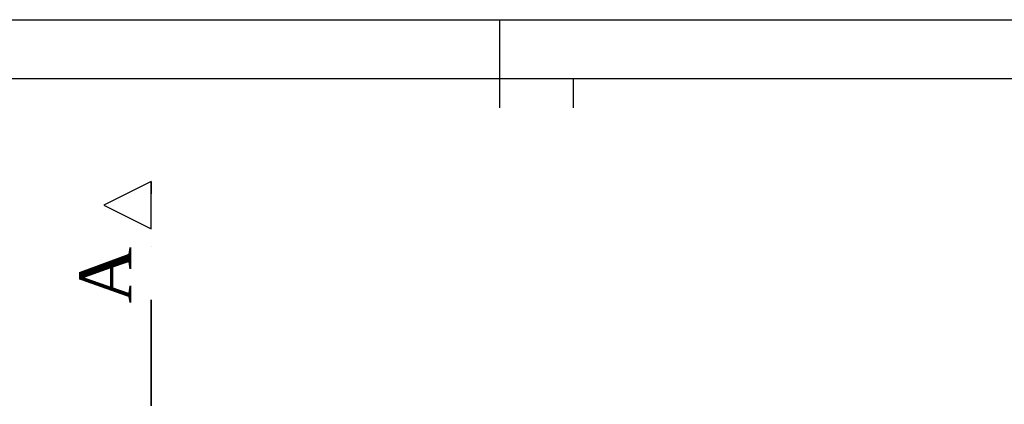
# Model space of a CAD drawing. Header units: millimetres. Extents: x 49320 to 60117, y -4209 to 20568.
# Tile 401 of 479: x 52194 to 52864, y 13977 to 14238. Entities that reach past the tile are written whole.
import ezdxf

# ---------------------------------------------------------------- set-up
doc = ezdxf.new("R2010")
doc.units = ezdxf.units.MM
doc.linetypes.add('Kropki i Kreski', pattern=[72, 36, -18, 0, -18])
for name, color, linetype, lineweight in [('_AA przekroje', 7, 'Continuous', 40), ('M_Ramki do druku', 7, 'Continuous', 25), ('M_Ramki rysunków', 2, 'Continuous', 25)]:
    doc.layers.add(name, color=color, linetype=linetype, lineweight=lineweight)
doc.layers.add('M_Ramki markery', color=1, linetype='Continuous')
doc.layers.add('RAMKA', color=3, linetype='Continuous')
doc.styles.add('MCAD_TS', font='GENISO.SHX', dxfattribs={"width": 0.8})
doc.styles.add('MIREK 100', font='txt', dxfattribs={"height": 10})

# ---------------------------------------------------------------- blocks, each defined once
blk = doc.blocks.new('G$C0D909F68')
at = {"layer": '_AA przekroje', "color": 7, "linetype": 'Kropki i Kreski', "lineweight": 35, "ltscale": 2}
blk.add_line((0, -2025.89), (0, 0), dxfattribs=at)
at = {"layer": '_AA przekroje', "color": 7, "linetype": 'Continuous', "lineweight": 25, "flags": 128}
blk.add_lwpolyline([(0, -32.25), (0, 0), (-32.25, -16.12)], close=True, dxfattribs=at)
at = {"layer": '_AA przekroje', "insert": (-48.78, -83.03), "char_height": 35.3057, "width": 113.0007, "attachment_point": 1, "rotation": 90, "style": 'MIREK 100'}
blk.add_mtext('{\\fTimes New Roman|b0|i0|c238|p18;A}', dxfattribs=at)
blk = doc.blocks.new('*U554')
at = {"layer": 'M_Ramki do druku'}
blk.add_line((320, 297), (320, 293), dxfattribs=at)
at = {"layer": 'M_Ramki markery'}
for p, q in [((320, 293), (320, 291)), ((325, 293), (325, 291))]:
    blk.add_line(p, q, dxfattribs=at)
at = {"layer": 'M_Ramki rysunków', "color": 0, "linetype": 'ByBlock', "lineweight": -2}
blk.add_lwpolyline([(20, 4), (20, 293), (506, 293), (506, 4)], close=True, dxfattribs=at)
at = {"layer": 'M_Ramki do druku', "style": 'MCAD_TS', "width": 0.8}
for tag, p in [('KOMENTARZ', (11.543, 30.569)), ('RYSUNEK', (15.279, 30.569)), ('DATA', (19.016, 30.569))]:
    blk.add_attdef(tag, p, '', height=2, rotation=90, dxfattribs=at)

msp = doc.modelspace()

# ---------------------------------------------------------------- linework, layer by layer
at = {"layer": 'RAMKA', "color": 0, "ltscale": 0.8}
msp.add_lwpolyline([(49320.41, 14238.35), (54420.41, 14238.35), (54420.41, 11268.35), (49320.41, 11268.35)], close=True, dxfattribs=at)

# ---------------------------------------------------------------- block references
at = {"color": 0, "xscale": 10, "yscale": 10, "zscale": 10}
msp.add_blockref('*U554', (49320.41, 11268.35), dxfattribs=at)
at = {"layer": '_AA przekroje'}
msp.add_blockref('G$C0D909F68', (52283.32, 14128.29), dxfattribs=at)

doc.saveas('drawing.dxf')
